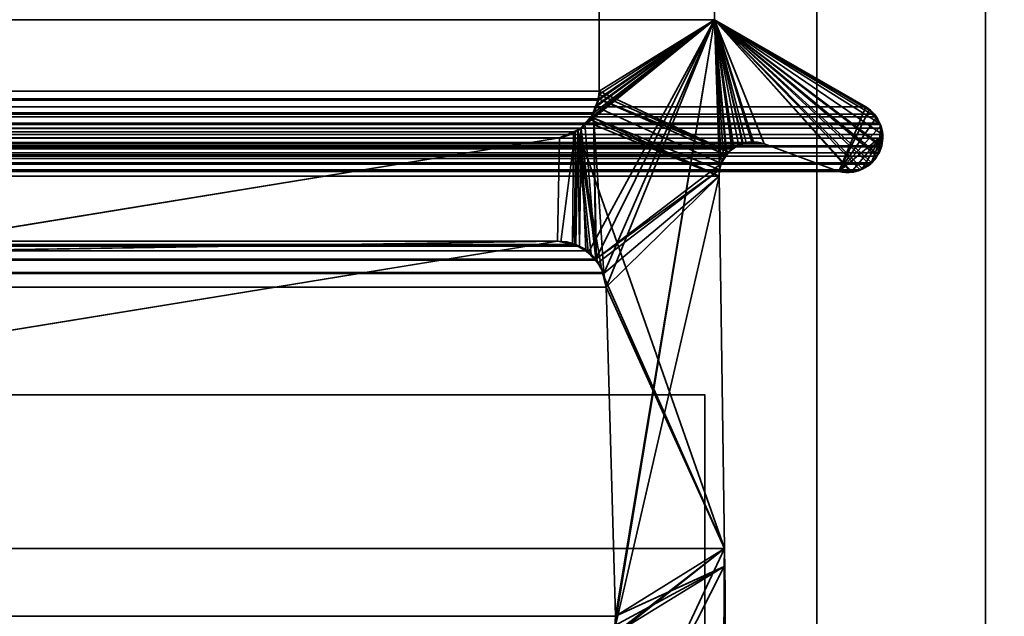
# Model space of a CAD drawing. Header units: millimetres. Extents: x -508 to 6708, y -115 to 193.
# Tile 257 of 656: x 305.9 to 314.67, y 1.04 to 6.35. Entities that reach past the tile are written whole.
import ezdxf

# ---------------------------------------------------------------- set-up
doc = ezdxf.new("R2010")
doc.units = ezdxf.units.MM
doc.layers.add('151', color=7, linetype='Continuous', true_color=0xffffff)

# ---------------------------------------------------------------- blocks, each defined once
blk = doc.blocks.new('UG_SURFACE_001')
at = {"layer": '151', "color": 252, "linetype": 'Continuous', "lineweight": 35}
for points in [[(507.5, -10, 2215.25), (507.5, 174.4, 2215.25), (-507.5, 174.4, 2215.25), (-507.5, -10, 2215.25)], [(-357.5, -10, 2065.2499), (-357.5, 174.4, 2065.2499), (357.5, 174.4, 2065.2499), (357.5, -10, 2065.2499)]]:
    blk.add_3dface(points, dxfattribs=at)
blk = doc.blocks.new('UG_SURFACE_086')
at = {"layer": '151', "color": 252, "linetype": 'Continuous', "lineweight": 35}
for points in [[(-314.5, -21.92, 2021.75), (314.5, -21.92, 2021.75), (314.5, 13.42, 2021.75), (-314.5, 13.42, 2021.75)], [(-313, -21.92, 2020.2501), (-313, 13.42, 2020.2501), (313, 13.42, 2020.2501), (313, -21.92, 2020.2501)], [(314.5, 13.42, 2021.75), (314.5, -21.92, 2021.75), (313, -21.92, 2020.2501), (313, 13.42, 2020.2501)]]:
    blk.add_3dface(points, dxfattribs=at)
blk = doc.blocks.new('UG_SURFACE_087')
at = {"layer": '151', "color": 252, "linetype": 'Continuous', "lineweight": 35}
for points in [[(313, -21.92, 2020.2501), (313, 13.42, 2020.2501), (313, 13.42, -7.75), (313, -21.92, -7.75)], [(314.5, 13.42, -7.75), (314.5, -21.92, -7.75), (313, -21.92, -7.75), (313, 13.42, -7.75)], [(313, 13.42, 2020.2501), (313, -21.92, 2020.2501), (314.5, -21.92, 2021.75), (314.5, 13.42, 2021.75)], [(314.5, -21.92, 2021.75), (314.5, -21.92, -7.75), (314.5, 13.42, -7.75), (314.5, 13.42, 2021.75)]]:
    blk.add_3dface(points, dxfattribs=at)
blk = doc.blocks.new('UG_SURFACE_089')
at = {"layer": '151', "color": 252, "linetype": 'Continuous', "lineweight": 35}
for points in [[(-297, 3.0145, -6.75), (-312, 3.0145, -6.75), (-312, -16.9528, -6.75), (312, -16.9528, -6.75)], [(297, 3.0145, -7.75), (312, 3.0145, -7.75), (312, -16.9528, -7.75), (-312, -16.9528, -7.75)], [(297, 3.0145, -6.75), (-297, 3.0145, -6.75), (312, -16.9528, -6.75)], [(297, 3.0145, -7.75), (297, 3.0145, -6.75), (312, 3.0145, -6.75), (312, 3.0145, -7.75)], [(312, -16.9528, -6.75), (312, 3.0145, -6.75), (297, 3.0145, -6.75)], [(312, -16.9528, -7.75), (312, 3.0145, -7.75), (312, 3.0145, -6.75), (312, -16.9528, -6.75)]]:
    blk.add_3dface(points, dxfattribs=at)
blk = doc.blocks.new('UG_SURFACE_093')
at = {"layer": '151', "color": 7, "linetype": 'Continuous', "lineweight": 35}
for points in [[(-311.0615, 5.7187, 2018.3115), (-311.0615, 10.8663, 2018.3115), (311.0615, 10.8663, 2018.3115), (311.0615, 5.7187, 2018.3115)], [(311.0615, 5.7187, 2018.3115), (311.0615, 10.8663, 2018.3115), (312.0888, 10.6334, 2019.3388), (312.0888, 6.3541, 2019.3388)], [(312.0888, 6.3541, 2019.3388), (312.0888, 10.6334, 2019.3388), (-312.0888, 10.6334, 2019.3388), (-312.0888, 6.3541, 2019.3388)], [(313.4353, 5.5775, 2020.6852), (312.0888, 6.3541, 2019.3388), (-312.0888, 6.3541, 2019.3388), (-313.4353, 5.5775, 2020.6852)], [(312.0888, 6.3541, 2019.3388), (311.1005, 4.0942, 2018.3506), (311.0099, 5.5167, 2018.26), (311.013, 5.5252, 2018.2631)], [(311.013, 5.5252, 2018.2631), (311.0538, 5.638, 2018.3039), (312.0888, 6.3541, 2019.3388)], [(312.0888, 6.3541, 2019.3388), (311.0538, 5.638, 2018.3039), (311.055, 5.6507, 2018.3051)], [(311.055, 5.6507, 2018.3051), (311.0615, 5.7187, 2018.3115), (312.0888, 6.3541, 2019.3388)], [(311.1224, 3.9715, 2018.3723), (311.1005, 4.0942, 2018.3506), (312.0888, 6.3541, 2019.3388)], [(311.2049, 1.0412, 2018.4548), (311.1224, 3.9715, 2018.3723), (312.0888, 6.3541, 2019.3388)], [(311.1883, 0.8784, 2018.4383), (312.0888, 6.3541, 2019.3388), (312.1321, 5.0177, 2019.3822), (312.1284, 4.9608, 2019.3784)], [(312.0888, 6.3541, 2019.3388), (311.1883, 0.8784, 2018.4383), (311.2011, 0.9593, 2018.451)], [(312.0888, 6.3541, 2019.3388), (311.2011, 0.9593, 2018.451), (311.2049, 1.0412, 2018.4548)], [(312.0888, 6.3541, 2019.3388), (313.5822, 5.3309, 2020.8323), (313.5858, 5.2992, 2020.8359), (313.5765, 5.2316, 2020.8266)], [(312.0888, 6.3541, 2019.3388), (312.1682, 5.1188, 2019.4182), (312.1465, 5.0731, 2019.3965)], [(312.0888, 6.3541, 2019.3388), (313.3841, 5.0169, 2020.6342), (313.3696, 5.0082, 2020.6196), (313.2929, 5.0053, 2020.5429)], [(312.0888, 6.3541, 2019.3388), (313.5324, 5.1402, 2020.7825), (313.4876, 5.0792, 2020.7376), (313.4675, 5.0671, 2020.7176)], [(312.0888, 6.3541, 2019.3388), (313.5551, 5.4328, 2020.8051), (313.5602, 5.4216, 2020.8101), (313.5822, 5.3309, 2020.8323)], [(312.1465, 5.0731, 2019.3965), (312.1321, 5.0177, 2019.3822), (312.0888, 6.3541, 2019.3388)], [(313.4675, 5.0671, 2020.7176), (313.3841, 5.0169, 2020.6342), (312.0888, 6.3541, 2019.3388)], [(313.5765, 5.2316, 2020.8266), (313.5728, 5.2213, 2020.8228), (312.0888, 6.3541, 2019.3388)], [(313.5551, 5.4328, 2020.8051), (312.0888, 6.3541, 2019.3388), (313.4353, 5.5775, 2020.6852), (313.5041, 5.5125, 2020.7541)], [(312.0888, 6.3541, 2019.3388), (312.2416, 5.2033, 2019.4917), (312.1962, 5.151, 2019.4461)], [(312.0888, 6.3541, 2019.3388), (312.3434, 5.2499, 2019.5932), (312.2604, 5.2119, 2019.5103)], [(312.0888, 6.3541, 2019.3388), (313.5728, 5.2213, 2020.8228), (313.5539, 5.1695, 2020.8039), (313.5324, 5.1402, 2020.7825)], [(312.1962, 5.151, 2019.4461), (312.1682, 5.1188, 2019.4182), (312.0888, 6.3541, 2019.3388)], [(312.0888, 6.3541, 2019.3388), (312.3686, 5.2615, 2019.6187), (312.3434, 5.2499, 2019.5932)], [(312.0888, 6.3541, 2019.3388), (312.5291, 5.2483, 2019.7792), (312.4342, 5.2561, 2019.6843)], [(312.2604, 5.2119, 2019.5103), (312.2416, 5.2033, 2019.4917), (312.0888, 6.3541, 2019.3388)], [(313.2929, 5.0053, 2020.5429), (313.1932, 5.0016, 2020.4432), (312.5291, 5.2483, 2019.7792), (312.0888, 6.3541, 2019.3388)], [(312.4342, 5.2561, 2019.6843), (312.3686, 5.2615, 2019.6187), (312.0888, 6.3541, 2019.3388)], [(-311.0516, 5.6518, 2018.3015), (-311.0615, 5.7187, 2018.3115), (311.0615, 5.7187, 2018.3115)], [(311.0615, 5.7187, 2018.3115), (311.055, 5.6507, 2018.3051), (-311.0516, 5.6518, 2018.3015)], [(-311.0516, 5.6518, 2018.3015), (311.055, 5.6507, 2018.3051), (311.0538, 5.638, 2018.3039)], [(-311.0433, 5.596, 2018.2934), (-311.0516, 5.6518, 2018.3015), (311.0538, 5.638, 2018.3039)], [(-311.0109, 5.5274, 2018.261), (-311.0433, 5.596, 2018.2934), (311.0538, 5.638, 2018.3039)], [(311.0538, 5.638, 2018.3039), (311.013, 5.5252, 2018.2631), (-311.0109, 5.5274, 2018.261)], [(313.4353, 5.5775, 2020.6852), (-313.4353, 5.5775, 2020.6852), (-313.5041, 5.5125, 2020.7541), (313.5041, 5.5125, 2020.7541)], [(-310.991, 5.4854, 2018.2409), (-311.0109, 5.5274, 2018.261), (311.013, 5.5252, 2018.2631)], [(-310.991, 5.4854, 2018.2409), (311.013, 5.5252, 2018.2631), (311.0099, 5.5167, 2018.26)], [(-313.5551, 5.4328, 2020.8051), (313.5551, 5.4328, 2020.8051), (313.5294, 5.4886, 2020.7794)], [(-313.5294, 5.4886, 2020.7794), (-313.5551, 5.4328, 2020.8051), (313.5294, 5.4886, 2020.7794)], [(313.5294, 5.4886, 2020.7794), (313.5041, 5.5125, 2020.7541), (-313.5041, 5.5125, 2020.7541), (-313.5294, 5.4886, 2020.7794)], [(-310.9331, 5.4281, 2018.1832), (-310.991, 5.4854, 2018.2409), (311.0099, 5.5167, 2018.26)], [(311.0099, 5.5167, 2018.26), (310.9333, 5.4266, 2018.1832), (-310.9331, 5.4281, 2018.1832)], [(310.9333, 5.4266, 2018.1832), (311.0099, 5.5167, 2018.26), (311.0305, 4.2222, 2018.2805)], [(311.0099, 5.5167, 2018.26), (311.1005, 4.0942, 2018.3506), (311.0964, 4.1017, 2018.3465), (311.0361, 4.2121, 2018.286)], [(311.0361, 4.2121, 2018.286), (311.0305, 4.2222, 2018.2805), (311.0099, 5.5167, 2018.26)], [(313.5041, 5.5125, 2020.7541), (313.5294, 5.4886, 2020.7794), (313.5551, 5.4328, 2020.8051)], [(-313.5757, 5.388, 2020.8256), (-313.5822, 5.3309, 2020.8323), (313.5822, 5.3309, 2020.8323)], [(313.5757, 5.388, 2020.8256), (313.5602, 5.4216, 2020.8101), (-313.5602, 5.4216, 2020.8101), (-313.5757, 5.388, 2020.8256)], [(-313.5757, 5.388, 2020.8256), (313.5822, 5.3309, 2020.8323), (313.5757, 5.388, 2020.8256)], [(313.5551, 5.4328, 2020.8051), (-313.5551, 5.4328, 2020.8051), (-313.5602, 5.4216, 2020.8101), (313.5602, 5.4216, 2020.8101)], [(-310.8693, 5.365, 2018.1193), (-310.9331, 5.4281, 2018.1832), (310.9333, 5.4266, 2018.1832)], [(-310.8693, 5.365, 2018.1193), (310.9333, 5.4266, 2018.1832), (310.8988, 5.386, 2018.1489)], [(-310.8335, 5.3511, 2018.0836), (-310.8693, 5.365, 2018.1193), (310.8988, 5.386, 2018.1489)], [(310.8988, 5.386, 2018.1489), (310.8321, 5.3568, 2018.0821), (-310.8335, 5.3511, 2018.0836)], [(-310.7079, 5.3024, 2017.9579), (-310.8335, 5.3511, 2018.0836), (310.8321, 5.3568, 2018.0821)], [(310.8321, 5.3568, 2018.0821), (310.7079, 5.3024, 2017.9579), (-310.7079, 5.3024, 2017.9579)], [(310.8243, 4.3515, 2018.0743), (310.6892, 4.381, 2017.9391), (310.7079, 5.3024, 2017.9579), (310.8321, 5.3568, 2018.0821)], [(310.8988, 5.386, 2018.1489), (310.8867, 4.3379, 2018.1367), (310.8243, 4.3515, 2018.0743)], [(310.8321, 5.3568, 2018.0821), (310.8988, 5.386, 2018.1489), (310.8243, 4.3515, 2018.0743)], [(310.9405, 4.2946, 2018.1906), (310.8867, 4.3379, 2018.1367), (310.8988, 5.386, 2018.1489)], [(311.0305, 4.2222, 2018.2805), (310.8988, 5.386, 2018.1489), (310.9333, 5.4266, 2018.1832)], [(310.8988, 5.386, 2018.1489), (311.0305, 4.2222, 2018.2805), (310.9405, 4.2946, 2018.1906)], [(313.5602, 5.4216, 2020.8101), (313.5757, 5.388, 2020.8256), (313.5822, 5.3309, 2020.8323)], [(313.5822, 5.3309, 2020.8323), (-313.5822, 5.3309, 2020.8323), (-313.5858, 5.2992, 2020.8359)], [(313.5858, 5.2992, 2020.8359), (313.5822, 5.3309, 2020.8323), (-313.5858, 5.2992, 2020.8359)], [(-313.5858, 5.2992, 2020.8359), (-313.5765, 5.2316, 2020.8266), (313.5765, 5.2316, 2020.8266), (313.5858, 5.2992, 2020.8359)], [(312.5291, 5.2483, 2019.7792), (-312.5291, 5.2483, 2019.7792), (-312.4664, 5.2642, 2019.7165)], [(312.5291, 5.2483, 2019.7792), (-312.4664, 5.2642, 2019.7165), (-312.4352, 5.2596, 2019.6853)], [(312.3686, 5.2615, 2019.6187), (-312.4352, 5.2596, 2019.6853), (-312.3428, 5.2462, 2019.5928)], [(312.3686, 5.2615, 2019.6187), (312.4342, 5.2561, 2019.6843), (-312.4352, 5.2596, 2019.6853)], [(-312.3428, 5.2462, 2019.5928), (312.3434, 5.2499, 2019.5932), (312.3686, 5.2615, 2019.6187)], [(-304.4892, 4.2872, 2011.7393), (-310.7079, 5.3024, 2017.9579), (310.7079, 5.3024, 2017.9579), (304.4892, 4.2872, 2011.7393)], [(304.4892, 4.2872, 2011.7393), (310.7079, 5.3024, 2017.9579), (310.6892, 4.381, 2017.9391)], [(313.5765, 5.2316, 2020.8266), (-313.5765, 5.2316, 2020.8266), (-313.5723, 5.2218, 2020.8223)], [(-313.5723, 5.2218, 2020.8223), (313.5728, 5.2213, 2020.8228), (313.5765, 5.2316, 2020.8266)], [(313.5539, 5.1695, 2020.8039), (-313.5723, 5.2218, 2020.8223), (-313.5377, 5.1404, 2020.7877)], [(313.5539, 5.1695, 2020.8039), (313.5728, 5.2213, 2020.8228), (-313.5723, 5.2218, 2020.8223)], [(312.5291, 5.2483, 2019.7792), (313.1932, 5.0016, 2020.4432), (-313.1932, 5.0016, 2020.4432), (-312.5291, 5.2483, 2019.7792)], [(-312.4352, 5.2596, 2019.6853), (312.4342, 5.2561, 2019.6843), (312.5291, 5.2483, 2019.7792)], [(312.3434, 5.2499, 2019.5932), (-312.3428, 5.2462, 2019.5928), (-312.3025, 5.2403, 2019.5525)], [(-312.3025, 5.2403, 2019.5525), (312.2604, 5.2119, 2019.5103), (312.3434, 5.2499, 2019.5932)], [(-312.3025, 5.2403, 2019.5525), (-312.262, 5.2093, 2019.5119), (312.2604, 5.2119, 2019.5103)], [(312.2416, 5.2033, 2019.4917), (312.2604, 5.2119, 2019.5103), (-312.262, 5.2093, 2019.5119)], [(312.2416, 5.2033, 2019.4917), (-312.262, 5.2093, 2019.5119), (-312.1961, 5.1589, 2019.4461)], [(-312.1961, 5.1589, 2019.4461), (312.1962, 5.151, 2019.4461), (312.2416, 5.2033, 2019.4917)], [(313.5539, 5.1695, 2020.8039), (-313.5377, 5.1404, 2020.7877), (-313.5346, 5.1372, 2020.7846)], [(-313.5346, 5.1372, 2020.7846), (313.5324, 5.1402, 2020.7825), (313.5539, 5.1695, 2020.8039)], [(313.4876, 5.0792, 2020.7376), (313.5324, 5.1402, 2020.7825), (-313.5346, 5.1372, 2020.7846)], [(-313.5346, 5.1372, 2020.7846), (-313.4668, 5.0667, 2020.7167), (313.4675, 5.0671, 2020.7176)], [(313.4675, 5.0671, 2020.7176), (313.4876, 5.0792, 2020.7376), (-313.5346, 5.1372, 2020.7846)], [(-312.1961, 5.1589, 2019.4461), (-312.1939, 5.1552, 2019.444), (312.1962, 5.151, 2019.4461)], [(312.1682, 5.1188, 2019.4182), (-312.1939, 5.1552, 2019.444), (-312.1465, 5.0731, 2019.3965)], [(312.1682, 5.1188, 2019.4182), (312.1962, 5.151, 2019.4461), (-312.1939, 5.1552, 2019.444)], [(-312.1465, 5.0731, 2019.3965), (312.1465, 5.0731, 2019.3965), (312.1682, 5.1188, 2019.4182)], [(313.4675, 5.0671, 2020.7176), (-313.4668, 5.0667, 2020.7167), (-313.4479, 5.0471, 2020.6978)], [(313.4675, 5.0671, 2020.7176), (-313.4479, 5.0471, 2020.6978), (-313.385, 5.014, 2020.6349)], [(-313.385, 5.014, 2020.6349), (313.3841, 5.0169, 2020.6342), (313.4675, 5.0671, 2020.7176)], [(313.3841, 5.0169, 2020.6342), (-313.385, 5.014, 2020.6349), (-313.3833, 5.0132, 2020.6335)], [(313.3696, 5.0082, 2020.6196), (313.3841, 5.0169, 2020.6342), (-313.3833, 5.0132, 2020.6335)], [(-313.3833, 5.0132, 2020.6335), (-313.2925, 5.0044, 2020.5426), (313.2929, 5.0053, 2020.5429)], [(313.2929, 5.0053, 2020.5429), (313.3696, 5.0082, 2020.6196), (-313.3833, 5.0132, 2020.6335)], [(313.2929, 5.0053, 2020.5429), (-313.2925, 5.0044, 2020.5426), (-313.215, 4.9969, 2020.4649)], [(313.1932, 5.0016, 2020.4432), (313.2929, 5.0053, 2020.5429), (-313.215, 4.9969, 2020.4649)], [(-313.215, 4.9969, 2020.4649), (-313.1932, 5.0016, 2020.4432), (313.1932, 5.0016, 2020.4432)], [(312.1321, 5.0177, 2019.3822), (-312.1465, 5.0731, 2019.3965), (-312.1321, 5.0177, 2019.3822)], [(312.1321, 5.0177, 2019.3822), (312.1465, 5.0731, 2019.3965), (-312.1465, 5.0731, 2019.3965)], [(-312.1321, 5.0177, 2019.3822), (312.1284, 4.9608, 2019.3784), (312.1321, 5.0177, 2019.3822)], [(-312.1321, 5.0177, 2019.3822), (-312.1284, 4.9608, 2019.3784), (312.1284, 4.9608, 2019.3784)], [(312.175, 1.6459, 2019.4249), (312.1284, 4.9608, 2019.3784), (-312.1284, 4.9608, 2019.3784), (-312.175, 1.6459, 2019.4249)], [(312.1284, 4.9608, 2019.3784), (312.175, 1.6459, 2019.4249), (311.1883, 0.8784, 2018.4383)], [(310.8867, 4.3379, 2018.1367), (-310.9405, 4.2946, 2018.1906), (-310.8867, 4.3379, 2018.1367)], [(310.8867, 4.3379, 2018.1367), (310.9405, 4.2946, 2018.1906), (-310.9405, 4.2946, 2018.1906)], [(-310.8867, 4.3379, 2018.1367), (-310.8243, 4.3515, 2018.0743), (310.8243, 4.3515, 2018.0743), (310.8867, 4.3379, 2018.1367)], [(310.8243, 4.3515, 2018.0743), (-310.8243, 4.3515, 2018.0743), (-310.6892, 4.381, 2017.9391), (310.6892, 4.381, 2017.9391)], [(-310.6892, 4.381, 2017.9391), (-301.5852, 2.8982, 2008.8351), (301.5852, 2.8982, 2008.8351), (310.6892, 4.381, 2017.9391)], [(310.6892, 4.381, 2017.9391), (301.5852, 2.8982, 2008.8351), (304.4552, 4.2832, 2011.7052), (304.4892, 4.2872, 2011.7393)], [(311.0964, 4.1017, 2018.3465), (-311.0964, 4.1017, 2018.3465), (-311.0361, 4.2121, 2018.286), (311.0361, 4.2121, 2018.286)], [(311.0361, 4.2121, 2018.286), (-311.0361, 4.2121, 2018.286), (-311.0305, 4.2222, 2018.2805)], [(-311.0305, 4.2222, 2018.2805), (-310.9405, 4.2946, 2018.1906), (310.9405, 4.2946, 2018.1906), (311.0305, 4.2222, 2018.2805)], [(311.0305, 4.2222, 2018.2805), (311.0361, 4.2121, 2018.286), (-311.0305, 4.2222, 2018.2805)], [(311.1005, 4.0942, 2018.3506), (-311.1224, 3.9715, 2018.3723), (-311.1005, 4.0942, 2018.3506)], [(311.1005, 4.0942, 2018.3506), (311.1224, 3.9715, 2018.3723), (-311.1224, 3.9715, 2018.3723)], [(-311.1005, 4.0942, 2018.3506), (-311.0964, 4.1017, 2018.3465), (311.0964, 4.1017, 2018.3465), (311.1005, 4.0942, 2018.3506)], [(-311.2049, 1.0412, 2018.4548), (-311.1224, 3.9715, 2018.3723), (311.1224, 3.9715, 2018.3723), (311.2049, 1.0412, 2018.4548)], [(312.1642, -0.2241, 2019.4142), (-312.175, 1.6459, 2019.4249), (-312.1673, -0.6973, 2019.4173)], [(312.1642, -0.2241, 2019.4142), (312.175, 1.6459, 2019.4249), (-312.175, 1.6459, 2019.4249)], [(312.175, 1.6459, 2019.4249), (311.1925, -0.4501, 2018.4426), (311.1052, 0.66, 2018.3551), (311.1792, 0.8545, 2018.429)], [(311.1792, 0.8545, 2018.429), (311.1883, 0.8784, 2018.4383), (312.175, 1.6459, 2019.4249)], [(311.1925, -0.4501, 2018.4426), (312.175, 1.6459, 2019.4249), (312.1642, -0.2241, 2019.4142)], [(-311.2011, 0.9593, 2018.451), (-311.2049, 1.0412, 2018.4548), (311.2049, 1.0412, 2018.4548)], [(-311.2011, 0.9593, 2018.451), (311.2049, 1.0412, 2018.4548), (311.2011, 0.9593, 2018.451)]]:
    blk.add_3dface(points, dxfattribs=at)
blk = doc.blocks.new('UG_SURFACE_094')
at = {"layer": '151', "color": 7, "linetype": 'Continuous', "lineweight": 35}
for points in [[(312.0888, 10.6334, -7.75), (312.0888, 6.3541, -7.75), (311.0615, 5.7187, -7.75), (311.0615, 10.8663, -7.75)], [(312.0888, 6.3541, 2019.3388), (312.0888, 10.6334, 2019.3388), (311.0615, 10.8663, 2018.3115), (311.0615, 5.7187, 2018.3115)], [(311.0615, 5.7187, 2018.3115), (311.0615, 10.8663, 2018.3115), (311.0615, 10.8663, -7.75), (311.0615, 5.7187, -7.75)], [(312.0888, 6.3541, -7.75), (312.0888, 10.6334, -7.75), (312.0888, 10.6334, 2019.3388), (312.0888, 6.3541, 2019.3388)], [(312.0888, 6.3541, 2019.3388), (310.8693, 5.365, 2018.1193), (310.8867, 4.3379, 2018.1367), (310.962, 4.2773, 2018.2121)], [(310.9517, 5.4465, 2018.2016), (310.8693, 5.365, 2018.1193), (312.0888, 6.3541, 2019.3388)], [(312.0888, 6.3541, 2019.3388), (310.991, 5.4854, 2018.2409), (310.9754, 5.4699, 2018.2254), (310.9517, 5.4465, 2018.2016)], [(310.962, 4.2773, 2018.2121), (311.0305, 4.2222, 2018.2805), (312.0888, 6.3541, 2019.3388)], [(311.0359, 5.5803, 2018.286), (310.991, 5.4854, 2018.2409), (312.0888, 6.3541, 2019.3388)], [(312.1465, 5.0731, 2019.3965), (312.1682, 5.1188, 2019.4182), (312.0888, 6.3541, 2019.3388), (311.0305, 4.2222, 2018.2805)], [(312.0888, 6.3541, 2019.3388), (311.0433, 5.596, 2018.2934), (311.0359, 5.5803, 2018.286)], [(311.0571, 5.6889, 2018.3072), (311.0433, 5.596, 2018.2934), (312.0888, 6.3541, 2019.3388)], [(312.0888, 6.3541, 2019.3388), (311.0615, 5.7187, 2018.3115), (311.0571, 5.6889, 2018.3072)], [(312.2524, 5.2053, -7.75), (312.2129, 5.1775, -7.75), (311.0615, 5.7187, -7.75), (312.0888, 6.3541, -7.75)], [(313.4353, 5.5775, -7.75), (312.0888, 6.3541, -7.75), (312.0888, 6.3541, 2019.3388), (313.4353, 5.5775, 2020.6852)], [(313.1932, 5.0016, -7.75), (312.5291, 5.2483, -7.75), (312.0888, 6.3541, -7.75), (313.4353, 5.5775, -7.75)], [(312.0888, 6.3541, -7.75), (312.3017, 5.2399, -7.75), (312.2524, 5.2053, -7.75)], [(312.0888, 6.3541, -7.75), (312.4205, 5.267, -7.75), (312.3373, 5.248, -7.75)], [(312.3373, 5.248, -7.75), (312.3017, 5.2399, -7.75), (312.0888, 6.3541, -7.75)], [(312.0888, 6.3541, -7.75), (312.5291, 5.2483, -7.75), (312.4345, 5.2646, -7.75)], [(312.4345, 5.2646, -7.75), (312.4205, 5.267, -7.75), (312.0888, 6.3541, -7.75)], [(312.0888, 6.3541, 2019.3388), (313.5309, 5.4854, 2020.7808), (313.5294, 5.4886, 2020.7794), (313.4657, 5.5488, 2020.7157)], [(312.0888, 6.3541, 2019.3388), (313.5427, 5.1542, 2020.7927), (313.5679, 5.405, 2020.8178), (313.5309, 5.4854, 2020.7808)], [(312.0888, 6.3541, 2019.3388), (312.5291, 5.2483, 2019.7792), (313.1932, 5.0016, 2020.4432), (313.3031, 5.0057, 2020.5531)], [(312.0888, 6.3541, 2019.3388), (313.4889, 5.0809, 2020.7388), (313.5427, 5.1542, 2020.7927)], [(313.3031, 5.0057, 2020.5531), (313.3696, 5.0082, 2020.6196), (313.4025, 5.028, 2020.6525), (312.0888, 6.3541, 2019.3388)], [(312.0888, 6.3541, 2019.3388), (312.2416, 5.2033, 2019.4917), (312.2501, 5.2071, 2019.5)], [(312.0888, 6.3541, 2019.3388), (312.1682, 5.1188, 2019.4182), (312.1915, 5.1456, 2019.4414)], [(313.4025, 5.028, 2020.6525), (313.4876, 5.0792, 2020.7376), (313.4889, 5.0809, 2020.7388), (312.0888, 6.3541, 2019.3388)], [(312.0888, 6.3541, 2019.3388), (312.3686, 5.2615, 2019.6187), (312.4344, 5.2561, 2019.6843)], [(312.2501, 5.2071, 2019.5), (312.3375, 5.2472, 2019.5875), (312.0888, 6.3541, 2019.3388)], [(312.4344, 5.2561, 2019.6843), (312.5291, 5.2483, 2019.7792), (312.0888, 6.3541, 2019.3388)], [(312.1915, 5.1456, 2019.4414), (312.2416, 5.2033, 2019.4917), (312.0888, 6.3541, 2019.3388)], [(312.3375, 5.2472, 2019.5875), (312.3686, 5.2615, 2019.6187), (312.0888, 6.3541, 2019.3388)], [(313.4657, 5.5488, 2020.7157), (313.4353, 5.5775, 2020.6852), (312.0888, 6.3541, 2019.3388)], [(311.0615, 5.7187, -7.75), (311.059, 5.688, -7.75), (311.0571, 5.6889, 2018.3072)], [(311.0571, 5.6889, 2018.3072), (311.0615, 5.7187, 2018.3115), (311.0615, 5.7187, -7.75)], [(311.059, 5.688, -7.75), (311.0615, 5.7187, -7.75), (312.2129, 5.1775, -7.75)], [(312.1935, 5.1471, -7.75), (312.1465, 5.0731, -7.75), (311.0292, 5.5819, -7.75), (311.0559, 5.6496, -7.75)], [(311.0559, 5.6496, -7.75), (311.0292, 5.5819, -7.75), (311.0359, 5.5803, 2018.286)], [(311.059, 5.688, -7.75), (311.0559, 5.6496, -7.75), (311.0359, 5.5803, 2018.286)], [(311.0359, 5.5803, 2018.286), (311.0433, 5.596, 2018.2934), (311.059, 5.688, -7.75)], [(311.0433, 5.596, 2018.2934), (311.0571, 5.6889, 2018.3072), (311.059, 5.688, -7.75)], [(312.2129, 5.1775, -7.75), (311.0559, 5.6496, -7.75), (311.059, 5.688, -7.75)], [(311.0559, 5.6496, -7.75), (312.2129, 5.1775, -7.75), (312.1935, 5.1471, -7.75)], [(311.0292, 5.5819, -7.75), (310.9916, 5.4863, -7.75), (310.991, 5.4854, 2018.2409)], [(310.991, 5.4854, 2018.2409), (311.0359, 5.5803, 2018.286), (311.0292, 5.5819, -7.75)], [(310.9916, 5.4863, -7.75), (311.0292, 5.5819, -7.75), (312.1465, 5.0731, -7.75), (312.1321, 5.0177, -7.75)], [(313.4353, 5.5775, -7.75), (313.4488, 5.5687, -7.75), (313.4655, 5.5516, -7.75), (313.1932, 5.0016, -7.75)], [(313.4655, 5.5516, -7.75), (313.5305, 5.485, -7.75), (313.1932, 5.0016, -7.75)], [(313.4655, 5.5516, -7.75), (313.4488, 5.5687, -7.75), (313.4353, 5.5775, 2020.6852)], [(313.4353, 5.5775, 2020.6852), (313.4657, 5.5488, 2020.7157), (313.4655, 5.5516, -7.75)], [(313.4488, 5.5687, -7.75), (313.4353, 5.5775, -7.75), (313.4353, 5.5775, 2020.6852)], [(313.5305, 5.485, -7.75), (313.4655, 5.5516, -7.75), (313.4657, 5.5488, 2020.7157)], [(313.4657, 5.5488, 2020.7157), (313.5294, 5.4886, 2020.7794), (313.5305, 5.485, -7.75)], [(310.8693, 5.365, 2018.1193), (310.9517, 5.4465, 2018.2016), (310.9498, 5.4447, -7.75)], [(310.9498, 5.4447, -7.75), (310.8703, 5.3656, -7.75), (310.8693, 5.365, 2018.1193)], [(312.1284, 4.9608, -7.75), (312.175, 1.6459, -7.75), (310.8703, 5.3656, -7.75), (310.9498, 5.4447, -7.75)], [(310.9498, 5.4447, -7.75), (310.9743, 5.4691, -7.75), (312.1284, 4.9608, -7.75)], [(310.9743, 5.4691, -7.75), (310.9498, 5.4447, -7.75), (310.9517, 5.4465, 2018.2016)], [(310.9517, 5.4465, 2018.2016), (310.9754, 5.4699, 2018.2254), (310.9743, 5.4691, -7.75)], [(310.9743, 5.4691, -7.75), (310.9916, 5.4863, -7.75), (312.1284, 4.9608, -7.75)], [(310.9916, 5.4863, -7.75), (310.9743, 5.4691, -7.75), (310.9754, 5.4699, 2018.2254)], [(310.9754, 5.4699, 2018.2254), (310.991, 5.4854, 2018.2409), (310.9916, 5.4863, -7.75)], [(312.1321, 5.0177, -7.75), (312.1284, 4.9608, -7.75), (310.9916, 5.4863, -7.75)], [(313.1932, 5.0016, -7.75), (313.5305, 5.485, -7.75), (313.5347, 5.4807, -7.75), (313.5645, 5.4048, -7.75)], [(313.5294, 5.4886, 2020.7794), (313.5309, 5.4854, 2020.7808), (313.5305, 5.485, -7.75)], [(313.5347, 5.4807, -7.75), (313.5305, 5.485, -7.75), (313.5309, 5.4854, 2020.7808)], [(313.5645, 5.4048, -7.75), (313.5347, 5.4807, -7.75), (313.5309, 5.4854, 2020.7808)], [(313.5309, 5.4854, 2020.7808), (313.5679, 5.405, 2020.8178), (313.5645, 5.4048, -7.75)], [(310.8468, 5.3562, 2018.0967), (310.7079, 5.3024, 2017.9579), (310.6892, 4.381, 2017.9391), (310.7177, 4.3748, 2017.9677)], [(310.7176, 4.3764, -7.75), (310.6892, 4.381, -7.75), (310.7079, 5.3024, -7.75), (310.8459, 5.3561, -7.75)], [(310.7079, 5.3024, 2017.9579), (310.8468, 5.3562, 2018.0967), (310.8459, 5.3561, -7.75)], [(310.8459, 5.3561, -7.75), (310.7079, 5.3024, -7.75), (310.7079, 5.3024, 2017.9579)], [(310.8459, 5.3561, -7.75), (310.8435, 4.3562, -7.75), (310.7176, 4.3764, -7.75)], [(310.7177, 4.3748, 2017.9677), (310.8517, 4.3455, 2018.1017), (310.8468, 5.3562, 2018.0967)], [(310.8459, 5.3561, -7.75), (310.8703, 5.3656, -7.75), (310.8435, 4.3562, -7.75)], [(310.8515, 4.3513, -7.75), (310.8435, 4.3562, -7.75), (310.8703, 5.3656, -7.75)], [(310.8703, 5.3656, -7.75), (310.8459, 5.3561, -7.75), (310.8468, 5.3562, 2018.0967)], [(310.8468, 5.3562, 2018.0967), (310.8693, 5.365, 2018.1193), (310.8703, 5.3656, -7.75)], [(310.8517, 4.3455, 2018.1017), (310.8693, 5.365, 2018.1193), (310.8468, 5.3562, 2018.0967)], [(310.9631, 4.2826, -7.75), (310.8515, 4.3513, -7.75), (310.8703, 5.3656, -7.75)], [(310.8517, 4.3455, 2018.1017), (310.8867, 4.3379, 2018.1367), (310.8693, 5.365, 2018.1193)], [(310.8703, 5.3656, -7.75), (310.9905, 4.2657, -7.75), (310.9631, 4.2826, -7.75)], [(310.8703, 5.3656, -7.75), (311.0816, 4.1408, -7.75), (311.047, 4.1883, -7.75)], [(311.047, 4.1883, -7.75), (310.9905, 4.2657, -7.75), (310.8703, 5.3656, -7.75)], [(311.0943, 4.0879, -7.75), (311.0816, 4.1408, -7.75), (310.8703, 5.3656, -7.75), (312.175, 1.6459, -7.75)], [(313.1932, 5.0016, -7.75), (313.5645, 5.4048, -7.75), (313.5813, 5.3623, -7.75), (313.5798, 5.3226, -7.75)], [(313.5833, 5.3218, 2020.8333), (313.5757, 5.388, 2020.8256), (313.5679, 5.405, 2020.8178), (313.5427, 5.1542, 2020.7927)], [(313.5813, 5.3623, -7.75), (313.5645, 5.4048, -7.75), (313.5679, 5.405, 2020.8178)], [(313.5679, 5.405, 2020.8178), (313.5757, 5.388, 2020.8256), (313.5813, 5.3623, -7.75)], [(313.5798, 5.3226, -7.75), (313.5813, 5.3623, -7.75), (313.5757, 5.388, 2020.8256)], [(313.5757, 5.388, 2020.8256), (313.5833, 5.3218, 2020.8333), (313.5798, 5.3226, -7.75)], [(301.5852, 2.8982, 2008.8351), (310.6892, 4.381, 2017.9391), (310.7079, 5.3024, 2017.9579), (304.4892, 4.2872, 2011.7393)], [(304.4892, 4.2872, -7.75), (310.7079, 5.3024, -7.75), (310.6892, 4.381, -7.75)], [(304.4892, 4.2872, 2011.7393), (310.7079, 5.3024, 2017.9579), (310.7079, 5.3024, -7.75), (304.4892, 4.2872, -7.75)], [(312.3686, 5.2615, 2019.6187), (312.3373, 5.248, -7.75), (312.4205, 5.267, -7.75)], [(312.3686, 5.2615, 2019.6187), (312.3375, 5.2472, 2019.5875), (312.3373, 5.248, -7.75)], [(312.4205, 5.267, -7.75), (312.4344, 5.2561, 2019.6843), (312.3686, 5.2615, 2019.6187)], [(312.4205, 5.267, -7.75), (312.4345, 5.2646, -7.75), (312.4344, 5.2561, 2019.6843)], [(312.4344, 5.2561, 2019.6843), (312.4345, 5.2646, -7.75), (312.5291, 5.2483, -7.75)], [(313.3035, 4.9974, -7.75), (313.1932, 5.0016, -7.75), (313.5798, 5.3226, -7.75)], [(313.5798, 5.3226, -7.75), (313.4028, 5.0261, -7.75), (313.3236, 4.9966, -7.75), (313.3035, 4.9974, -7.75)], [(313.4846, 5.0854, -7.75), (313.4325, 5.0372, -7.75), (313.4028, 5.0261, -7.75), (313.5798, 5.3226, -7.75)], [(313.4846, 5.0854, -7.75), (313.5798, 5.3226, -7.75), (313.5765, 5.2316, -7.75), (313.5405, 5.1534, -7.75)], [(313.5833, 5.3218, 2020.8333), (313.5427, 5.1542, 2020.7927), (313.5539, 5.1695, 2020.8039), (313.5765, 5.2316, 2020.8266)], [(313.5798, 5.3226, -7.75), (313.5858, 5.2992, 2020.8359), (313.5765, 5.2316, 2020.8266)], [(313.5765, 5.2316, 2020.8266), (313.5765, 5.2316, -7.75), (313.5798, 5.3226, -7.75)], [(313.5765, 5.2316, 2020.8266), (313.5858, 5.2992, 2020.8359), (313.5833, 5.3218, 2020.8333)], [(313.5798, 5.3226, -7.75), (313.5833, 5.3218, 2020.8333), (313.5858, 5.2992, 2020.8359)], [(312.2416, 5.2033, 2019.4917), (312.1915, 5.1456, 2019.4414), (312.1935, 5.1471, -7.75)], [(312.2416, 5.2033, 2019.4917), (312.1935, 5.1471, -7.75), (312.2129, 5.1775, -7.75)], [(312.2416, 5.2033, 2019.4917), (312.2129, 5.1775, -7.75), (312.2524, 5.2053, -7.75)], [(312.2524, 5.2053, -7.75), (312.2501, 5.2071, 2019.5), (312.2416, 5.2033, 2019.4917)], [(312.3017, 5.2399, -7.75), (312.3375, 5.2472, 2019.5875), (312.2501, 5.2071, 2019.5)], [(312.2501, 5.2071, 2019.5), (312.2524, 5.2053, -7.75), (312.3017, 5.2399, -7.75)], [(312.3017, 5.2399, -7.75), (312.3373, 5.248, -7.75), (312.3375, 5.2472, 2019.5875)], [(312.5291, 5.2483, -7.75), (312.5291, 5.2483, 2019.7792), (312.4344, 5.2561, 2019.6843)], [(312.5291, 5.2483, -7.75), (313.1932, 5.0016, -7.75), (313.1932, 5.0016, 2020.4432), (312.5291, 5.2483, 2019.7792)], [(313.5427, 5.1542, 2020.7927), (313.5405, 5.1534, -7.75), (313.5765, 5.2316, -7.75)], [(313.5765, 5.2316, -7.75), (313.5539, 5.1695, 2020.8039), (313.5427, 5.1542, 2020.7927)], [(313.5765, 5.2316, -7.75), (313.5765, 5.2316, 2020.8266), (313.5539, 5.1695, 2020.8039)], [(312.1682, 5.1188, 2019.4182), (312.1465, 5.0731, -7.75), (312.1935, 5.1471, -7.75)], [(312.1682, 5.1188, 2019.4182), (312.1465, 5.0731, 2019.3965), (312.1465, 5.0731, -7.75)], [(312.1935, 5.1471, -7.75), (312.1915, 5.1456, 2019.4414), (312.1682, 5.1188, 2019.4182)], [(313.5405, 5.1534, -7.75), (313.5274, 5.1249, -7.75), (313.4846, 5.0854, -7.75)], [(313.4889, 5.0809, 2020.7388), (313.4846, 5.0854, -7.75), (313.5274, 5.1249, -7.75)], [(313.5274, 5.1249, -7.75), (313.5427, 5.1542, 2020.7927), (313.4889, 5.0809, 2020.7388)], [(313.5274, 5.1249, -7.75), (313.5405, 5.1534, -7.75), (313.5427, 5.1542, 2020.7927)], [(311.0305, 4.2222, 2018.2805), (312.1321, 5.0177, 2019.3822), (312.1465, 5.0731, 2019.3965)], [(312.1321, 5.0177, 2019.3822), (311.0305, 4.2222, 2018.2805), (311.049, 4.1885, 2018.2989)], [(311.049, 4.1885, 2018.2989), (311.1005, 4.0942, 2018.3506), (312.1284, 4.9608, 2019.3784), (312.1321, 5.0177, 2019.3822)], [(312.1321, 5.0177, 2019.3822), (312.1284, 4.9608, -7.75), (312.1321, 5.0177, -7.75)], [(312.1321, 5.0177, 2019.3822), (312.1284, 4.9608, 2019.3784), (312.1284, 4.9608, -7.75)], [(312.1321, 5.0177, -7.75), (312.1465, 5.0731, 2019.3965), (312.1321, 5.0177, 2019.3822)], [(312.1321, 5.0177, -7.75), (312.1465, 5.0731, -7.75), (312.1465, 5.0731, 2019.3965)], [(313.3035, 4.9974, -7.75), (313.3031, 5.0057, 2020.5531), (313.1932, 5.0016, 2020.4432)], [(313.1932, 5.0016, 2020.4432), (313.1932, 5.0016, -7.75), (313.3035, 4.9974, -7.75)], [(313.4028, 5.0261, -7.75), (313.3696, 5.0082, 2020.6196), (313.3031, 5.0057, 2020.5531)], [(313.3031, 5.0057, 2020.5531), (313.3236, 4.9966, -7.75), (313.4028, 5.0261, -7.75)], [(313.3031, 5.0057, 2020.5531), (313.3035, 4.9974, -7.75), (313.3236, 4.9966, -7.75)], [(313.4028, 5.0261, -7.75), (313.4025, 5.028, 2020.6525), (313.3696, 5.0082, 2020.6196)], [(313.4846, 5.0854, -7.75), (313.4876, 5.0792, 2020.7376), (313.4025, 5.028, 2020.6525)], [(313.4025, 5.028, 2020.6525), (313.4325, 5.0372, -7.75), (313.4846, 5.0854, -7.75)], [(313.4025, 5.028, 2020.6525), (313.4028, 5.0261, -7.75), (313.4325, 5.0372, -7.75)], [(313.4846, 5.0854, -7.75), (313.4889, 5.0809, 2020.7388), (313.4876, 5.0792, 2020.7376)], [(312.1284, 4.9608, 2019.3784), (311.1005, 4.0942, 2018.3506), (311.1013, 4.0895, 2018.3513), (311.1224, 3.9715, 2018.3723)], [(312.175, 1.6459, 2019.4249), (312.1284, 4.9608, 2019.3784), (311.1224, 3.9715, 2018.3723), (311.2049, 1.0412, 2018.4548)], [(312.175, 1.6459, -7.75), (312.1284, 4.9608, -7.75), (312.1284, 4.9608, 2019.3784), (312.175, 1.6459, 2019.4249)], [(310.6892, 4.381, -7.75), (301.5852, 2.8982, -7.75), (304.4212, 4.2819, -7.75), (304.4552, 4.2832, -7.75)], [(310.6892, 4.381, 2017.9391), (301.5852, 2.8982, 2008.8351), (301.5852, 2.8982, -7.75), (310.6892, 4.381, -7.75)], [(310.6892, 4.381, -7.75), (304.4552, 4.2832, -7.75), (304.4892, 4.2872, -7.75)], [(310.7176, 4.3764, -7.75), (310.7177, 4.3748, 2017.9677), (310.6892, 4.381, 2017.9391)], [(310.6892, 4.381, 2017.9391), (310.6892, 4.381, -7.75), (310.7176, 4.3764, -7.75)], [(310.7177, 4.3748, 2017.9677), (310.7176, 4.3764, -7.75), (310.8435, 4.3562, -7.75)], [(310.8435, 4.3562, -7.75), (310.8517, 4.3455, 2018.1017), (310.7177, 4.3748, 2017.9677)], [(310.8435, 4.3562, -7.75), (310.8515, 4.3513, -7.75), (310.8517, 4.3455, 2018.1017)], [(310.8517, 4.3455, 2018.1017), (310.8515, 4.3513, -7.75), (310.9631, 4.2826, -7.75)], [(310.9631, 4.2826, -7.75), (310.8867, 4.3379, 2018.1367), (310.8517, 4.3455, 2018.1017)], [(310.9631, 4.2826, -7.75), (310.962, 4.2773, 2018.2121), (310.8867, 4.3379, 2018.1367)], [(310.962, 4.2773, 2018.2121), (310.9631, 4.2826, -7.75), (310.9905, 4.2657, -7.75)], [(311.047, 4.1883, -7.75), (311.0305, 4.2222, 2018.2805), (310.962, 4.2773, 2018.2121)], [(310.962, 4.2773, 2018.2121), (310.9905, 4.2657, -7.75), (311.047, 4.1883, -7.75)], [(311.047, 4.1883, -7.75), (311.049, 4.1885, 2018.2989), (311.0305, 4.2222, 2018.2805)], [(311.049, 4.1885, 2018.2989), (311.047, 4.1883, -7.75), (311.0816, 4.1408, -7.75)], [(311.0816, 4.1408, -7.75), (311.1005, 4.0942, 2018.3506), (311.049, 4.1885, 2018.2989)], [(311.1005, 4.0942, 2018.3506), (311.0816, 4.1408, -7.75), (311.0943, 4.0879, -7.75)], [(311.0943, 4.0879, -7.75), (311.1013, 4.0895, 2018.3513), (311.1005, 4.0942, 2018.3506)], [(311.1013, 4.0895, 2018.3513), (311.0943, 4.0879, -7.75), (311.1224, 3.9715, -7.75)], [(312.175, 1.6459, -7.75), (311.1224, 3.9715, -7.75), (311.0943, 4.0879, -7.75)], [(311.1224, 3.9715, -7.75), (311.1224, 3.9715, 2018.3723), (311.1013, 4.0895, 2018.3513)], [(311.2049, 1.0412, -7.75), (311.1224, 3.9715, -7.75), (312.175, 1.6459, -7.75), (312.175, 1.4846, -7.75)], [(311.2049, 1.0412, 2018.4548), (311.1224, 3.9715, 2018.3723), (311.1224, 3.9715, -7.75), (311.2049, 1.0412, -7.75)], [(311.2049, 1.0412, 2018.4548), (312.1744, 1.4847, 2019.4244), (312.175, 1.6459, 2019.4249)], [(312.175, 1.6459, -7.75), (312.175, 1.6459, 2019.4249), (312.1744, 1.4847, 2019.4244)], [(312.1744, 1.4847, 2019.4244), (312.175, 1.4846, -7.75), (312.175, 1.6459, -7.75)], [(311.1883, 0.8784, 2018.4383), (311.1357, 0.7194, 2018.3856), (311.1925, -0.4501, 2018.4426), (312.1744, 1.4847, 2019.4244)], [(311.2011, 0.9593, 2018.451), (311.1883, 0.8784, 2018.4383), (312.1744, 1.4847, 2019.4244)], [(312.1649, -1.4257, 2019.4149), (312.1744, 1.4847, 2019.4244), (311.1925, -0.4501, 2018.4426), (311.2516, -1.6106, 2018.5015)], [(312.1744, 1.4847, 2019.4244), (311.2049, 1.0412, 2018.4548), (311.2011, 0.9593, 2018.451)], [(312.175, 1.4846, -7.75), (312.1752, 0.3919, -7.75), (311.2011, 0.9593, -7.75), (311.2049, 1.0412, -7.75)], [(312.1752, 0.3919, -7.75), (312.1744, 1.4847, 2019.4244), (312.1649, -1.4257, 2019.4149)], [(312.1752, 0.3919, -7.75), (312.175, 1.4846, -7.75), (312.1744, 1.4847, 2019.4244)], [(311.2011, 0.9593, 2018.451), (311.2049, 1.0412, 2018.4548), (311.2049, 1.0412, -7.75), (311.2011, 0.9593, -7.75)]]:
    blk.add_3dface(points, dxfattribs=at)

msp = doc.modelspace()

# ---------------------------------------------------------------- linework, layer by layer
at = {"layer": '151', "color": 253, "linetype": 'Continuous', "lineweight": -3}
for p, q in [((313, -21.92, -7.75), (313, 13.42, -7.75)), ((313, -21.92, 2020.25), (313, 13.42, 2020.25)), ((313, -21.92, 2020.25), (313, 13.42, 2020.25)), ((314.5, -21.92, 2021.75), (314.5, 13.42, 2021.75)), ((314.5, -21.92, 2021.75), (314.5, 13.42, 2021.75)), ((314.5, -21.92, -7.75), (314.5, 13.42, -7.75)), ((311.0615, 10.8663, 2018.3115), (311.0615, 5.7187, 2018.3115)), ((311.0615, 10.8663, 2018.3115), (311.0615, 5.7187, 2018.3115)), ((311.0615, 5.7187, -7.75), (311.0615, 10.8663, -7.75)), ((312.0888, 6.3541, 2019.3388), (313.4353, 5.5775, 2020.6853)), ((313.4353, 5.5775, 2020.6853), (312.0888, 6.3541, 2019.3388)), ((313.4353, 5.5775, -7.75), (312.0888, 6.3541, -7.75)), ((-311.0615, 5.7187, 2018.3115), (311.0615, 5.7187, 2018.3115)), ((311.0615, 5.7187, 2018.3115), (311.0615, 5.7187, -7.75)), ((313.4353, 5.5775, 2020.6853), (-313.4353, 5.5775, 2020.6853)), ((313.4353, 5.5775, -7.75), (313.4353, 5.5775, 2020.6853)), ((-310.7079, 5.3024, 2017.9579), (310.7079, 5.3024, 2017.9579)), ((304.4892, 4.2872, -7.75), (310.7079, 5.3024, -7.75)), ((310.7079, 5.3024, 2017.9579), (304.4892, 4.2872, 2011.7392)), ((310.7079, 5.3024, 2017.9579), (304.4892, 4.2872, 2011.7392)), ((310.7079, 5.3024, 2017.9579), (310.7079, 5.3024, -7.75)), ((313.5766, 5.2316, 2020.8266), (-313.5766, 5.2316, 2020.8266)), ((312.5291, 5.2483, 2019.7791), (-312.5291, 5.2483, 2019.7791)), ((312.5291, 5.2483, 2019.7791), (313.1932, 5.0016, 2020.4432)), ((312.5291, 5.2483, 2019.7791), (313.1932, 5.0016, 2020.4432)), ((312.5291, 5.2483, -7.75), (313.1932, 5.0016, -7.75)), ((312.5291, 5.2483, -7.75), (312.5291, 5.2483, 2019.7791)), ((312.5291, 5.2483, 2019.7791), (313.1932, 5.0016, 2020.4432)), ((313.5766, 5.2316, -7.75), (313.5766, 5.2316, 2020.8266)), ((313.1932, 5.0016, 2020.4432), (-313.1932, 5.0016, 2020.4432)), ((312.1465, 5.0731, 2019.3965), (-312.1465, 5.0731, 2019.3965)), ((312.1465, 5.0731, -7.75), (312.1465, 5.0731, 2019.3965)), ((313.1932, 5.0016, -7.75), (313.1932, 5.0016, 2020.4432)), ((-312.1284, 4.9608, 2019.3784), (312.1284, 4.9608, 2019.3784)), ((312.1284, 4.9608, 2019.3784), (312.1284, 4.9608, -7.75)), ((312.175, 1.6459, -7.75), (312.1284, 4.9608, -7.75)), ((312.175, 1.6459, 2019.425), (312.1284, 4.9608, 2019.3784)), ((312.1284, 4.9608, 2019.3784), (312.175, 1.6459, 2019.425)), ((-310.6891, 4.381, 2017.9391), (310.6891, 4.381, 2017.9391)), ((310.6891, 4.381, -7.75), (301.5852, 2.8982, -7.75)), ((301.5852, 2.8982, 2008.8352), (310.6891, 4.381, 2017.9391)), ((301.5852, 2.8982, 2008.8352), (310.6891, 4.381, 2017.9391)), ((310.6891, 4.381, -7.75), (301.5852, 2.8982, -7.75)), ((310.6891, 4.381, 2017.9391), (310.6891, 4.381, -7.75)), ((-311.1224, 3.9715, 2018.3724), (311.1224, 3.9715, 2018.3724)), ((311.1224, 3.9715, 2018.3724), (311.2049, 1.0412, 2018.4549)), ((311.1224, 3.9715, 2018.3724), (311.2049, 1.0412, 2018.4549)), ((311.1224, 3.9715, 2018.3724), (311.1224, 3.9715, -7.75)), ((311.2049, 1.0412, -7.75), (311.1224, 3.9715, -7.75)), ((297, 3.0145, -6.75), (312, 3.0145, -6.75)), ((297, 3.0145, -7.75), (312, 3.0145, -7.75)), ((312, -16.9528, -6.75), (312, 3.0145, -6.75)), ((312, -16.9528, -7.75), (312, 3.0145, -7.75)), ((312, 3.0145, -7.75), (312, 3.0145, -6.75)), ((312.175, 1.6459, 2019.425), (-312.175, 1.6459, 2019.425)), ((312.175, 1.6459, -7.75), (312.175, 1.6459, 2019.425))]:
    msp.add_line(p, q, dxfattribs=at)
for points in [[(311.0615, 5.7187, 2018.3115), (311.0615, 5.512, 2018.3115), (310.9114, 5.3361, 2018.1614), (310.7079, 5.3024, 2017.9579)], [(310.7079, 5.3024, -7.75), (310.9114, 5.3361, -7.75), (311.0615, 5.512, -7.75), (311.0615, 5.7187, -7.75)], [(310.7079, 5.3024, 2017.9579), (310.9114, 5.3361, 2018.1614), (311.0615, 5.512, 2018.3115), (311.0615, 5.7187, 2018.3115)], [(313.4353, 5.5775, 2020.6853), (313.5528, 5.5053, 2020.8028), (313.6098, 5.3654, 2020.8598), (313.5766, 5.2316, 2020.8266)], [(313.4353, 5.5775, 2020.6853), (313.5528, 5.5053, 2020.8028), (313.6098, 5.3654, 2020.8598), (313.5766, 5.2316, 2020.8266)], [(313.5766, 5.2316, -7.75), (313.6098, 5.3654, -7.75), (313.5528, 5.5053, -7.75), (313.4353, 5.5775, -7.75)], [(312.1465, 5.0731, -7.75), (312.2042, 5.227, -7.75), (312.3751, 5.3056, -7.75), (312.5291, 5.2483, -7.75)], [(312.5291, 5.2483, 2019.7791), (312.3751, 5.3056, 2019.6251), (312.2042, 5.227, 2019.4542), (312.1465, 5.0731, 2019.3965)], [(312.5291, 5.2483, 2019.7791), (312.3751, 5.3056, 2019.6251), (312.2042, 5.227, 2019.4542), (312.1465, 5.0731, 2019.3965)], [(313.1932, 5.0016, 2020.4432), (313.3627, 4.9591, 2020.6127), (313.5341, 5.0624, 2020.7841), (313.5766, 5.2316, 2020.8266)], [(313.1932, 5.0016, -7.75), (313.3627, 4.9591, -7.75), (313.5341, 5.0624, -7.75), (313.5766, 5.2316, -7.75)], [(313.1932, 5.0016, 2020.4432), (313.3627, 4.9591, 2020.6127), (313.5341, 5.0624, 2020.7841), (313.5766, 5.2316, 2020.8266)], [(312.1284, 4.9608, -7.75), (312.1274, 4.9991, -7.75), (312.1334, 5.0369, -7.75), (312.1465, 5.0731, -7.75)], [(312.1284, 4.9608, 2019.3784), (312.1274, 4.9991, 2019.3774), (312.1334, 5.0369, 2019.3834), (312.1465, 5.0731, 2019.3965)], [(312.1284, 4.9608, 2019.3784), (312.1274, 4.9991, 2019.3774), (312.1334, 5.0369, 2019.3834), (312.1465, 5.0731, 2019.3965)], [(311.1224, 3.9715, 2018.3724), (311.1157, 4.204, 2018.3657), (310.9217, 4.387, 2018.1717), (310.6891, 4.381, 2017.9391)], [(311.1224, 3.9715, 2018.3724), (311.1157, 4.204, 2018.3657), (310.9217, 4.387, 2018.1717), (310.6891, 4.381, 2017.9391)], [(311.1224, 3.9715, -7.75), (311.1157, 4.204, -7.75), (310.9217, 4.387, -7.75), (310.6891, 4.381, -7.75)], [(312.175, 1.6459, 2019.425), (312.2322, -0.3303, 2019.4822), (311.9096, -2.668, 2019.1596), (312.7183, -4.0566, 2019.9683)], [(312.7183, -4.0566, 2019.9683), (311.9096, -2.668, 2019.1596), (312.2322, -0.3303, 2019.4822), (312.175, 1.6459, 2019.425)], [(312.7183, -4.0566, -7.75), (311.9096, -2.668, -7.75), (312.2322, -0.3303, -7.75), (312.175, 1.6459, -7.75)]]:
    msp.add_open_spline(points, degree=3, dxfattribs=at)

# ---------------------------------------------------------------- block references
for name in ['UG_SURFACE_001', 'UG_SURFACE_089', 'UG_SURFACE_086', 'UG_SURFACE_087', 'UG_SURFACE_093', 'UG_SURFACE_094']:
    msp.add_blockref(name, (0, 0), dxfattribs=at)

doc.saveas('drawing.dxf')
